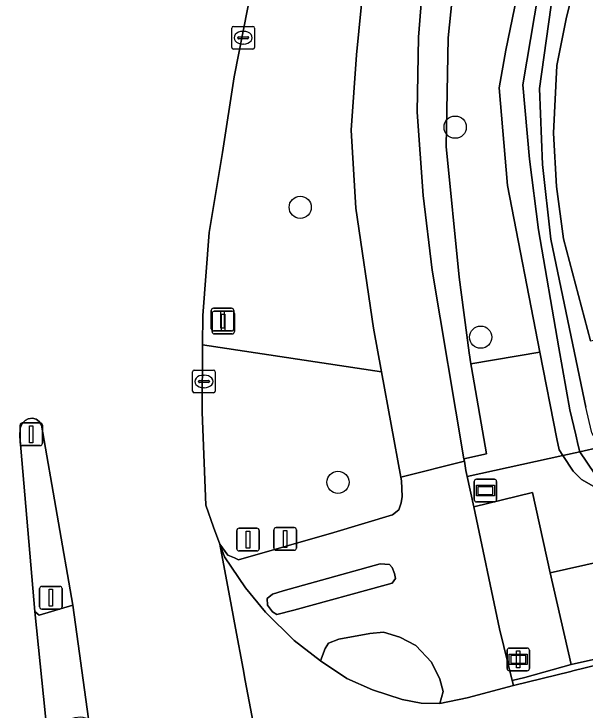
# Model space of a CAD drawing. Extents: x 162722 to 165104, y 384719 to 386284.
# Drawn here: x 164582.82 to 164607.98, y 385114.09 to 385144.79 of the extents above; entities that cross this region are included whole.
import ezdxf

# ---------------------------------------------------------------- set-up
doc = ezdxf.new("R2010")
doc.units = 0
for name, color, linetype in [('IMGEO_Berm_groen', 7, 'Continuous'), ('IMGEO_Berm_open', 7, 'Continuous'), ('IMGEO_Boom', 7, 'Continuous'), ('IMGEO_Drukknoppaal', 7, 'Continuous'), ('IMGEO_Fietspad_gesloten', 7, 'Continuous'), ('IMGEO_Fietspad_open', 7, 'Continuous'), ('IMGEO_Grasland_overig', 7, 'Continuous'), ('IMGEO_Groenvoorziening', 7, 'Continuous'), ('IMGEO_Kolk', 7, 'Continuous'), ('IMGEO_Lichtmast', 7, 'Continuous'), ('IMGEO_Oever', 7, 'Continuous'), ('IMGEO_Rijbaan_lokaal_gesloten', 7, 'Continuous'), ('IMGEO_Rijbaan_regionaal_gesloten', 7, 'Continuous'), ('IMGEO_Sloot', 7, 'Continuous'), ('IMGEO_Verkeersbord', 7, 'Continuous'), ('IMGEO_Verkeersbordpaal', 7, 'Continuous'), ('IMGEO_Verkeerseiland_open', 7, 'Continuous'), ('IMGEO_Verkeersregelinstallatiepaal', 7, 'Continuous'), ('IMGEO_Voetpad_open', 7, 'Continuous'), ('IMGEO_Waterloop', 7, 'Continuous')]:
    doc.layers.add(name, color=color, linetype=linetype)

msp = doc.modelspace()

# ---------------------------------------------------------------- linework, layer by layer
at = {"layer": 'IMGEO_Berm_groen'}
msp.add_lwpolyline([(164690.541, 385137.56), (164670.88, 385134.026), (164654.066, 385131.131), (164640.214, 385127.724), (164606.445, 385120.144), (164607.374, 385116.102), (164613.878, 385117.545), (164623.199, 385119.683), (164631.059, 385121.484), (164638.716, 385123.178), (164641.746, 385123.841), (164647.823, 385125.199), (164654.388, 385126.618), (164660.811, 385127.996), (164666.072, 385129.101), (164673.274, 385130.689), (164685.408, 385133.216), (164693.719, 385134.891)], dxfattribs=at)
msp.add_lwpolyline([(164654.066, 385131.131), (164652.754, 385131.275), (164652.336, 385131.913), (164652.187, 385133.094), (164651.726, 385132.861), (164645.158, 385130.96), (164633.589, 385128.344), (164613.003, 385123.579), (164611.465, 385123.376), (164610.378, 385123.425), (164609.613, 385123.476), (164608.469, 385123.891), (164607.829, 385124.252), (164607.454, 385124.621), (164606.997, 385125.315), (164602.789, 385124.391), (164603.074, 385123.047), (164605.666, 385123.686), (164606.445, 385120.144), (164640.214, 385127.724)], close=True, dxfattribs=at)
at = {"layer": 'IMGEO_Berm_open'}
msp.add_lwpolyline([(164654.388, 385126.618), (164647.823, 385125.199), (164641.746, 385123.841), (164638.716, 385123.178), (164631.059, 385121.484), (164623.199, 385119.683), (164613.878, 385117.545), (164607.374, 385116.102), (164605.322, 385115.526), (164604.772, 385115.396), (164604.827, 385115.173), (164607.349, 385115.787), (164607.445, 385115.81), (164617.15, 385118.176), (164629.928, 385121.105), (164642.115, 385123.751), (164646.085, 385124.702), (164655.683, 385126.706)], dxfattribs=at)
at = {"layer": 'IMGEO_Boom'}
for centre in [(164602.258, 385139.796), (164595.431, 385136.262), (164603.384, 385130.532), (164597.093, 385124.131)]:
    msp.add_circle(centre, 0.489, dxfattribs=at)
at = {"layer": 'IMGEO_Drukknoppaal'}
for p, q in [((164594.273, 385121.233), (164594.273, 385122.033)), ((164594.273, 385122.033), (164594.273, 385121.233)), ((164594.373, 385122.133), (164595.163, 385122.133)), ((164595.163, 385122.133), (164594.373, 385122.133)), ((164595.263, 385122.033), (164595.263, 385121.233)), ((164595.263, 385121.233), (164595.263, 385122.033)), ((164595.163, 385121.133), (164594.373, 385121.133)), ((164594.373, 385121.133), (164595.163, 385121.133))]:
    msp.add_line(p, q, dxfattribs=at)
msp.add_lwpolyline([(164594.693, 385122.008), (164594.843, 385122.008), (164594.843, 385121.258), (164594.693, 385121.258), (164594.693, 385122.008)], dxfattribs=at)
for centre, start, end in [((164594.373, 385122.033), 90, 180), ((164594.373, 385122.033), 90, 180), ((164595.163, 385122.033), 0, 90), ((164595.163, 385122.033), 360, 90), ((164594.373, 385121.233), 180, 270), ((164594.373, 385121.233), 180, 270), ((164595.163, 385121.233), 270, 0), ((164595.163, 385121.233), 270, 0)]:
    msp.add_arc(centre, 0.1, start, end, dxfattribs=at)
at = {"layer": 'IMGEO_Fietspad_gesloten'}
msp.add_lwpolyline([(164604.465, 385165.574), (164603.399, 385163.732), (164602.157, 385160.532), (164600.623, 385156.355), (164599.128, 385150.407), (164598.22, 385146.127), (164597.906, 385142.978), (164597.669, 385139.664), (164597.879, 385136.218), (164598.663, 385130.927), (164599.016, 385129.009), (164599.87, 385124.362), (164602.664, 385125.063), (164602.646, 385125.171), (164601.251, 385133.483), (164600.843, 385136.785), (164600.589, 385140.455), (164600.638, 385143.764), (164600.876, 385146.728), (164601.91, 385151.209), (164604.36, 385158.858), (164604.933, 385160.225), (164605.697, 385161.76), (164606.418, 385163.172)], dxfattribs=at)
at = {"layer": 'IMGEO_Fietspad_open'}
for points in [[(164604.827, 385115.173), (164604.772, 385115.396), (164604.214, 385117.676), (164603.074, 385123.047), (164602.789, 385124.391), (164602.733, 385124.655), (164602.664, 385125.063), (164599.87, 385124.362), (164599.897, 385124.197), (164599.924, 385123.503), (164599.877, 385123.219), (164599.782, 385122.919), (164599.5, 385122.696), (164596.908, 385121.915), (164592.718, 385120.717), (164592.532, 385120.794), (164592.249, 385120.922), (164591.888, 385121.404), (164592.09, 385120.847), (164593.022, 385119.484), (164593.897, 385118.406), (164595.167, 385117.148), (164596.322, 385116.259), (164596.53, 385116.802), (164596.673, 385117.035), (164597.133, 385117.206), (164598.502, 385117.462), (164599.107, 385117.515), (164599.82, 385117.306), (164600.53, 385116.933), (164601.217, 385116.202), (164601.586, 385115.453), (164601.73, 385114.903), (164601.577, 385114.377), (164602.785, 385114.619)], [(164595.147, 385118.494), (164594.395, 385118.306), (164594.213, 385118.42), (164593.992, 385118.717), (164593.976, 385119.003), (164594.206, 385119.204), (164594.676, 385119.35), (164598.95, 385120.535), (164599.363, 385120.5), (164599.476, 385120.371), (164599.592, 385120.114), (164599.626, 385119.888), (164599.487, 385119.688), (164599.213, 385119.603)], [(164585.41, 385118.717), (164583.93, 385118.273), (164583.733, 385118.429), (164584.277, 385113.098), (164584.37, 385113.266), (164584.473, 385113.396), (164584.569, 385113.473), (164585.52, 385113.759), (164585.741, 385113.794), (164585.849, 385113.77), (164586.105, 385113.704)]]:
    msp.add_lwpolyline(points, close=True, dxfattribs=at)
at = {"layer": 'IMGEO_Grasland_overig'}
for points in [[(164608.214, 385130.374), (164607.028, 385134.87), (164606.722, 385137.171), (164606.595, 385139.529), (164606.741, 385142.514), (164607.147, 385144.58), (164610.239, 385157.258)], [(164607.256, 385156.6), (164604.492, 385143.198), (164604.19, 385141.523), (164604.564, 385137.228), (164605.994, 385129.875), (164606.738, 385126.05), (164606.833, 385125.564), (164606.997, 385125.315), (164607.748, 385125.48), (164607.684, 385125.75), (164607.569, 385126.228), (164607.306, 385127.323), (164606.832, 385130.063), (164605.933, 385135.261), (164605.536, 385138.387), (164605.234, 385141.657), (164607.12, 385152.811)], [(164607.278, 385150.862), (164605.97, 385141.496), (164606.109, 385138.151), (164606.476, 385134.853), (164607.444, 385130.2), (164608.018, 385127.439)], [(164600.876, 385146.728), (164600.638, 385143.764), (164600.589, 385140.455), (164600.843, 385136.785), (164601.251, 385133.483), (164602.646, 385125.171), (164603.638, 385125.385), (164602.981, 385129.198), (164602.953, 385129.363), (164602.87, 385129.845), (164602.431, 385133.178), (164601.856, 385138.937), (164601.946, 385143.731), (164602.347, 385147.611)]]:
    msp.add_lwpolyline(points, dxfattribs=at)
at = {"layer": 'IMGEO_Groenvoorziening'}
for points in [[(164601.601, 385166.478), (164600.197, 385164.049), (164599.09, 385162.185), (164597.552, 385159.106), (164596.107, 385155.618), (164594.799, 385151.801), (164593.864, 385148.303), (164593.117, 385145.066), (164592.517, 385142.01), (164592.003, 385138.677), (164591.413, 385135.151), (164591.138, 385131.487), (164591.131, 385130.189), (164599.016, 385129.009), (164598.663, 385130.927), (164597.879, 385136.218), (164597.669, 385139.664), (164597.906, 385142.978), (164598.22, 385146.127), (164599.128, 385150.407), (164600.623, 385156.355), (164602.157, 385160.532), (164603.399, 385163.732), (164604.465, 385165.574)], [(164610.239, 385157.258), (164607.147, 385144.58), (164606.741, 385142.514), (164606.595, 385139.529), (164606.722, 385137.171), (164607.028, 385134.87), (164608.214, 385130.374), (164645.151, 385138.257), (164654.312, 385140.212), (164655.17, 385140.949), (164658.173, 385143.25), (164659.98, 385144.71), (164661.076, 385146.35)], [(164602.347, 385147.611), (164601.946, 385143.731), (164601.856, 385138.937), (164602.431, 385133.178), (164602.87, 385129.845), (164602.953, 385129.363), (164605.994, 385129.875), (164604.564, 385137.228), (164604.19, 385141.523), (164604.492, 385143.198), (164607.256, 385156.6)]]:
    msp.add_lwpolyline(points, dxfattribs=at)
for points in [[(164599.87, 385124.362), (164599.016, 385129.009), (164591.131, 385130.189), (164591.115, 385127.227), (164591.279, 385123.126), (164591.617, 385122.151), (164591.888, 385121.404), (164592.249, 385120.922), (164592.532, 385120.794), (164592.718, 385120.717), (164596.908, 385121.915), (164599.5, 385122.696), (164599.782, 385122.919), (164599.877, 385123.219), (164599.924, 385123.503), (164599.897, 385124.197)], [(164605.994, 385129.875), (164602.953, 385129.363), (164602.981, 385129.198), (164603.638, 385125.385), (164602.646, 385125.171), (164602.664, 385125.063), (164602.733, 385124.655), (164602.789, 385124.391), (164606.997, 385125.315), (164606.833, 385125.564), (164606.738, 385126.05)]]:
    msp.add_lwpolyline(points, close=True, dxfattribs=at)
at = {"layer": 'IMGEO_Kolk'}
for p, q in [((164592.417, 385143.312), (164592.417, 385144.164)), ((164592.492, 385144.238), (164593.344, 385144.238)), ((164593.418, 385144.164), (164593.418, 385143.312)), ((164592.905, 385144.018), (164592.93, 385144.018)), ((164592.676, 385143.732), (164592.676, 385143.744)), ((164593.114, 385143.695), (164592.716, 385143.695)), ((164592.719, 385143.781), (164593.117, 385143.781)), ((164593.16, 385143.744), (164593.16, 385143.732)), ((164593.344, 385143.238), (164592.492, 385143.238)), ((164592.928, 385143.458), (164592.903, 385143.458)), ((164590.763, 385129.079), (164591.615, 385129.079)), ((164590.688, 385128.153), (164590.688, 385129.005)), ((164591.176, 385128.859), (164591.201, 385128.859)), ((164591.689, 385129.005), (164591.689, 385128.153)), ((164590.947, 385128.573), (164590.947, 385128.585)), ((164591.385, 385128.536), (164590.987, 385128.536)), ((164590.99, 385128.622), (164591.388, 385128.622)), ((164591.431, 385128.585), (164591.431, 385128.573)), ((164591.199, 385128.299), (164591.174, 385128.299)), ((164591.615, 385128.079), (164590.763, 385128.079))]:
    msp.add_line(p, q, dxfattribs=at)
for points in [[(164592.417, 385143.312), (164592.417, 385144.164)], [(164592.492, 385144.238), (164593.344, 385144.238)], [(164593.418, 385144.164), (164593.418, 385143.312)], [(164593.344, 385143.238), (164592.492, 385143.238)], [(164590.763, 385129.079), (164591.615, 385129.079)], [(164590.688, 385128.153), (164590.688, 385129.005)], [(164591.689, 385129.005), (164591.689, 385128.153)], [(164591.615, 385128.079), (164590.763, 385128.079)]]:
    msp.add_lwpolyline(points, dxfattribs=at)
for centre, radius, start, end in [((164592.494, 385144.162), 0.0765, 91.552, 178.448), ((164592.494, 385144.162), 0.0765, 91.552, 178.448), ((164593.342, 385144.162), 0.0765, 1.552, 88.448), ((164593.342, 385144.162), 0.0765, 1.552, 88.448), ((164592.716, 385143.741), 0.0403, 85.8775, 175.7526), ((164592.713, 385143.731), 0.0366, 178.938, 274.7102), ((164593.117, 385143.738), 0.043, 264.8664, 352.4533), ((164593.121, 385143.743), 0.0386, 1.7309, 96.639), ((164592.494, 385143.314), 0.0765, 181.552, 268.448), ((164592.494, 385143.314), 0.0765, 181.552, 268.448), ((164593.342, 385143.314), 0.0765, 271.552, 358.448), ((164593.342, 385143.314), 0.0765, 271.552, 358.448), ((164590.765, 385129.003), 0.0765, 91.552, 178.448), ((164590.765, 385129.003), 0.0765, 91.552, 178.448), ((164591.613, 385129.003), 0.0765, 1.552, 88.448), ((164591.613, 385129.003), 0.0765, 1.552, 88.448), ((164590.987, 385128.582), 0.0403, 85.8775, 175.7526), ((164590.984, 385128.572), 0.0366, 178.938, 274.7102), ((164591.388, 385128.579), 0.043, 264.8664, 352.4533), ((164591.392, 385128.584), 0.0386, 1.7309, 96.639), ((164590.765, 385128.155), 0.0765, 181.552, 268.448), ((164590.765, 385128.155), 0.0765, 181.552, 268.448), ((164591.613, 385128.155), 0.0765, 271.552, 358.448), ((164591.613, 385128.155), 0.0765, 271.552, 358.448)]:
    msp.add_arc(centre, radius, start, end, dxfattribs=at)
for centre, major_axis, ratio, start_param, end_param in [((164592.904, 385143.738), (-0.387, 0.002), 0.722429, 4.712389, 7.853982), ((164592.929, 385143.738), (-0.39, 0.002), 0.717154, 1.570796, 4.712389), ((164591.175, 385128.579), (-0.387, 0.002), 0.722429, 4.712389, 7.853982), ((164591.2, 385128.579), (-0.39, 0.002), 0.717154, 1.570796, 4.712389)]:
    msp.add_ellipse(centre, major_axis=major_axis, ratio=ratio, start_param=start_param, end_param=end_param, dxfattribs=at)
at = {"layer": 'IMGEO_Lichtmast'}
for p, q in [((164591.512, 385130.907), (164591.512, 385131.707)), ((164591.512, 385131.707), (164591.512, 385130.907)), ((164591.546, 385130.778), (164591.546, 385131.578)), ((164591.546, 385131.578), (164591.546, 385130.778)), ((164591.612, 385131.807), (164592.402, 385131.807)), ((164592.402, 385131.807), (164591.612, 385131.807)), ((164591.646, 385131.678), (164592.436, 385131.678)), ((164592.436, 385131.678), (164591.646, 385131.678)), ((164592.502, 385131.707), (164592.502, 385130.907)), ((164592.502, 385130.907), (164592.502, 385131.707)), ((164592.536, 385131.578), (164592.536, 385130.778)), ((164592.536, 385130.778), (164592.536, 385131.578)), ((164592.402, 385130.807), (164591.612, 385130.807)), ((164591.612, 385130.807), (164592.402, 385130.807)), ((164592.436, 385130.678), (164591.646, 385130.678)), ((164591.646, 385130.678), (164592.436, 385130.678))]:
    msp.add_line(p, q, dxfattribs=at)
for points in [[(164591.932, 385131.682), (164592.082, 385131.682), (164592.082, 385130.932), (164591.932, 385130.932), (164591.932, 385131.682)], [(164591.966, 385131.553), (164592.116, 385131.553), (164592.116, 385130.803), (164591.966, 385130.803), (164591.966, 385131.553)]]:
    msp.add_lwpolyline(points, dxfattribs=at)
for centre, start, end in [((164591.612, 385131.707), 90, 180), ((164591.612, 385131.707), 90, 180), ((164591.646, 385131.578), 90, 180), ((164591.646, 385131.578), 90, 180), ((164592.402, 385131.707), 0, 90), ((164592.402, 385131.707), 360, 90), ((164592.436, 385131.578), 0, 90), ((164592.436, 385131.578), 360, 90), ((164591.612, 385130.907), 180, 270), ((164591.612, 385130.907), 180, 270), ((164592.402, 385130.907), 270, 0), ((164592.402, 385130.907), 270, 0), ((164591.646, 385130.778), 180, 270), ((164591.646, 385130.778), 180, 270), ((164592.436, 385130.778), 270, 0), ((164592.436, 385130.778), 270, 0)]:
    msp.add_arc(centre, 0.1, start, end, dxfattribs=at)
at = {"layer": 'IMGEO_Oever'}
msp.add_lwpolyline([(164651.28, 385133.36), (164650.685, 385132.8), (164645.073, 385131.382), (164634.351, 385129.189), (164623.584, 385126.815), (164612.195, 385124.367), (164610.166, 385123.955), (164609.153, 385124.115), (164608.401, 385124.516), (164607.748, 385125.48), (164606.997, 385125.315), (164607.454, 385124.621), (164607.829, 385124.252), (164608.469, 385123.891), (164609.613, 385123.476), (164610.378, 385123.425), (164611.465, 385123.376), (164613.003, 385123.579), (164633.589, 385128.344), (164645.158, 385130.96), (164651.726, 385132.861)], dxfattribs=at)
at = {"layer": 'IMGEO_Rijbaan_lokaal_gesloten'}
for points in [[(164591.131, 385130.189), (164591.138, 385131.487), (164591.413, 385135.151), (164592.003, 385138.677), (164592.517, 385142.01), (164593.117, 385145.066), (164593.864, 385148.303), (164594.799, 385151.801), (164596.107, 385155.618), (164597.552, 385159.106), (164599.09, 385162.185), (164600.197, 385164.049), (164601.601, 385166.478)], [(164573.998, 385105.718), (164593.763, 385111.379), (164593.011, 385115.397), (164592.917, 385115.902), (164592.581, 385117.698), (164592.403, 385118.651), (164591.888, 385121.404), (164591.617, 385122.151), (164591.279, 385123.126), (164591.115, 385127.227), (164591.131, 385130.189)], [(164584.277, 385113.098), (164583.733, 385118.429), (164583.078, 385126.15), (164583.091, 385126.522), (164583.164, 385126.695), (164583.309, 385126.855), (164583.443, 385126.929), (164583.63, 385126.967), (164583.795, 385126.911), (164583.934, 385126.807), (164584.03, 385126.645), (164585.41, 385118.717), (164586.105, 385113.704)]]:
    msp.add_lwpolyline(points, dxfattribs=at)
at = {"layer": 'IMGEO_Rijbaan_regionaal_gesloten'}
msp.add_lwpolyline([(164617.15, 385118.176), (164607.445, 385115.81), (164607.349, 385115.787), (164604.827, 385115.173), (164602.785, 385114.619), (164601.577, 385114.377), (164600.762, 385114.393), (164599.927, 385114.547), (164598.611, 385114.981), (164597.479, 385115.472), (164596.322, 385116.259), (164595.167, 385117.148), (164593.897, 385118.406), (164593.022, 385119.484), (164592.09, 385120.847), (164591.888, 385121.404), (164592.403, 385118.651), (164592.581, 385117.698), (164592.917, 385115.902), (164593.011, 385115.397), (164593.763, 385111.379)], dxfattribs=at)
at = {"layer": 'IMGEO_Sloot'}
msp.add_lwpolyline([(164652.105, 385134.757), (164650.993, 385134.539), (164650.589, 385133.753), (164649.786, 385133.151), (164648.642, 385132.794), (164636.464, 385130.47), (164627.837, 385128.552), (164619.543, 385126.628), (164611.77, 385124.866), (164610.103, 385124.633), (164609.421, 385124.773), (164608.809, 385125.396), (164608.647, 385125.677), (164607.748, 385125.48), (164608.401, 385124.516), (164609.153, 385124.115), (164610.166, 385123.955), (164612.195, 385124.367), (164623.584, 385126.815), (164634.351, 385129.189), (164645.073, 385131.382), (164650.685, 385132.8), (164651.28, 385133.36), (164651.94, 385134.424)], close=True, dxfattribs=at)
at = {"layer": 'IMGEO_Verkeersbord'}
for p, q in [((164603.096, 385123.367), (164603.096, 385124.167)), ((164603.096, 385124.167), (164603.096, 385123.367)), ((164603.196, 385124.267), (164603.986, 385124.267)), ((164603.986, 385124.267), (164603.196, 385124.267)), ((164604.086, 385124.167), (164604.086, 385123.367)), ((164604.086, 385123.367), (164604.086, 385124.167)), ((164603.986, 385123.267), (164603.196, 385123.267)), ((164603.196, 385123.267), (164603.986, 385123.267)), ((164604.642, 385116.821), (164605.432, 385116.821)), ((164605.432, 385116.821), (164604.642, 385116.821)), ((164604.542, 385115.921), (164604.542, 385116.721)), ((164604.542, 385116.721), (164604.542, 385115.921)), ((164605.532, 385116.721), (164605.532, 385115.921)), ((164605.532, 385115.921), (164605.532, 385116.721)), ((164605.432, 385115.821), (164604.642, 385115.821)), ((164604.642, 385115.821), (164605.432, 385115.821))]:
    msp.add_line(p, q, dxfattribs=at)
for points in [[(164603.197, 385123.999), (164603.985, 385123.999), (164603.985, 385123.535), (164603.197, 385123.535), (164603.197, 385123.999)], [(164603.262, 385123.934), (164603.262, 385123.6), (164603.92, 385123.6), (164603.92, 385123.934), (164603.262, 385123.934)], [(164604.643, 385116.553), (164605.431, 385116.553), (164605.431, 385116.089), (164604.643, 385116.089), (164604.643, 385116.553)], [(164604.708, 385116.488), (164604.708, 385116.154), (164605.366, 385116.154), (164605.366, 385116.488), (164604.708, 385116.488)]]:
    msp.add_lwpolyline(points, dxfattribs=at)
for centre, start, end in [((164603.196, 385124.167), 90, 180), ((164603.196, 385124.167), 90, 180), ((164603.986, 385124.167), 0, 90), ((164603.986, 385124.167), 360, 90), ((164603.196, 385123.367), 180, 270), ((164603.196, 385123.367), 180, 270), ((164603.986, 385123.367), 270, 0), ((164603.986, 385123.367), 270, 0), ((164604.642, 385116.721), 90, 180), ((164604.642, 385116.721), 90, 180), ((164605.432, 385116.721), 0, 90), ((164605.432, 385116.721), 360, 90), ((164604.642, 385115.921), 180, 270), ((164604.642, 385115.921), 180, 270), ((164605.432, 385115.921), 270, 0), ((164605.432, 385115.921), 270, 0)]:
    msp.add_arc(centre, 0.1, start, end, dxfattribs=at)
at = {"layer": 'IMGEO_Verkeersbordpaal'}
for p, q in [((164583.086, 385125.852), (164583.086, 385126.652)), ((164583.086, 385126.652), (164583.086, 385125.852)), ((164583.186, 385126.752), (164583.976, 385126.752)), ((164583.976, 385126.752), (164583.186, 385126.752)), ((164584.076, 385126.652), (164584.076, 385125.852)), ((164584.076, 385125.852), (164584.076, 385126.652)), ((164583.976, 385125.752), (164583.186, 385125.752)), ((164583.186, 385125.752), (164583.976, 385125.752))]:
    msp.add_line(p, q, dxfattribs=at)
msp.add_lwpolyline([(164583.506, 385126.627), (164583.656, 385126.627), (164583.656, 385125.877), (164583.506, 385125.877), (164583.506, 385126.627)], dxfattribs=at)
for centre, start, end in [((164583.186, 385126.652), 90, 180), ((164583.186, 385126.652), 90, 180), ((164583.976, 385126.652), 0, 90), ((164583.976, 385126.652), 360, 90), ((164583.186, 385125.852), 180, 270), ((164583.186, 385125.852), 180, 270), ((164583.976, 385125.852), 270, 0), ((164583.976, 385125.852), 270, 0)]:
    msp.add_arc(centre, 0.1, start, end, dxfattribs=at)
at = {"layer": 'IMGEO_Verkeerseiland_open'}
for points in [[(164583.733, 385118.429), (164583.93, 385118.273), (164585.41, 385118.717), (164584.03, 385126.645), (164583.934, 385126.807), (164583.795, 385126.911), (164583.63, 385126.967), (164583.443, 385126.929), (164583.309, 385126.855), (164583.164, 385126.695), (164583.091, 385126.522), (164583.078, 385126.15)], [(164595.147, 385118.494), (164599.213, 385119.603), (164599.487, 385119.688), (164599.626, 385119.888), (164599.592, 385120.114), (164599.476, 385120.371), (164599.363, 385120.5), (164598.95, 385120.535), (164594.676, 385119.35), (164594.206, 385119.204), (164593.976, 385119.003), (164593.992, 385118.717), (164594.213, 385118.42), (164594.395, 385118.306)], [(164596.322, 385116.259), (164597.479, 385115.472), (164598.611, 385114.981), (164599.927, 385114.547), (164600.762, 385114.393), (164601.577, 385114.377), (164601.73, 385114.903), (164601.586, 385115.453), (164601.217, 385116.202), (164600.53, 385116.933), (164599.82, 385117.306), (164599.107, 385117.515), (164598.502, 385117.462), (164597.133, 385117.206), (164596.673, 385117.035), (164596.53, 385116.802)]]:
    msp.add_lwpolyline(points, close=True, dxfattribs=at)
at = {"layer": 'IMGEO_Verkeersregelinstallatiepaal'}
for p, q in [((164592.635, 385121.202), (164592.635, 385122.002)), ((164592.635, 385122.002), (164592.635, 385121.202)), ((164592.735, 385122.102), (164593.525, 385122.102)), ((164593.525, 385122.102), (164592.735, 385122.102)), ((164593.625, 385122.002), (164593.625, 385121.202)), ((164593.625, 385121.202), (164593.625, 385122.002)), ((164593.525, 385121.102), (164592.735, 385121.102)), ((164592.735, 385121.102), (164593.525, 385121.102)), ((164583.948, 385118.642), (164583.948, 385119.442)), ((164583.948, 385119.442), (164583.948, 385118.642)), ((164584.048, 385119.542), (164584.838, 385119.542)), ((164584.838, 385119.542), (164584.048, 385119.542)), ((164584.938, 385119.442), (164584.938, 385118.642)), ((164584.938, 385118.642), (164584.938, 385119.442)), ((164584.838, 385118.542), (164584.048, 385118.542)), ((164584.048, 385118.542), (164584.838, 385118.542)), ((164604.642, 385116.821), (164605.432, 385116.821)), ((164605.432, 385116.821), (164604.642, 385116.821)), ((164604.542, 385115.921), (164604.542, 385116.721)), ((164604.542, 385116.721), (164604.542, 385115.921)), ((164605.532, 385116.721), (164605.532, 385115.921)), ((164605.532, 385115.921), (164605.532, 385116.721)), ((164605.432, 385115.821), (164604.642, 385115.821)), ((164604.642, 385115.821), (164605.432, 385115.821))]:
    msp.add_line(p, q, dxfattribs=at)
for points in [[(164593.055, 385121.977), (164593.205, 385121.977), (164593.205, 385121.227), (164593.055, 385121.227), (164593.055, 385121.977)], [(164584.368, 385119.417), (164584.518, 385119.417), (164584.518, 385118.667), (164584.368, 385118.667), (164584.368, 385119.417)], [(164604.962, 385116.696), (164605.112, 385116.696), (164605.112, 385115.946), (164604.962, 385115.946), (164604.962, 385116.696)]]:
    msp.add_lwpolyline(points, dxfattribs=at)
for centre, start, end in [((164592.735, 385122.002), 90, 180), ((164592.735, 385122.002), 90, 180), ((164593.525, 385122.002), 0, 90), ((164593.525, 385122.002), 360, 90), ((164592.735, 385121.202), 180, 270), ((164592.735, 385121.202), 180, 270), ((164593.525, 385121.202), 270, 0), ((164593.525, 385121.202), 270, 0), ((164584.048, 385119.442), 90, 180), ((164584.048, 385119.442), 90, 180), ((164584.838, 385119.442), 0, 90), ((164584.838, 385119.442), 360, 90), ((164584.048, 385118.642), 180, 270), ((164584.048, 385118.642), 180, 270), ((164584.838, 385118.642), 270, 0), ((164584.838, 385118.642), 270, 0), ((164604.642, 385116.721), 90, 180), ((164604.642, 385116.721), 90, 180), ((164605.432, 385116.721), 0, 90), ((164605.432, 385116.721), 360, 90), ((164604.642, 385115.921), 180, 270), ((164604.642, 385115.921), 180, 270), ((164605.432, 385115.921), 270, 0), ((164605.432, 385115.921), 270, 0)]:
    msp.add_arc(centre, 0.1, start, end, dxfattribs=at)
at = {"layer": 'IMGEO_Voetpad_open'}
msp.add_lwpolyline([(164606.445, 385120.144), (164605.666, 385123.686), (164603.074, 385123.047), (164604.214, 385117.676), (164604.772, 385115.396), (164605.322, 385115.526), (164607.374, 385116.102)], close=True, dxfattribs=at)
at = {"layer": 'IMGEO_Waterloop'}
msp.add_lwpolyline([(164607.748, 385125.48), (164608.647, 385125.677), (164608.489, 385125.951), (164608.282, 385126.311), (164608.266, 385126.378), (164608.018, 385127.439), (164607.444, 385130.2), (164606.476, 385134.853), (164606.109, 385138.151), (164605.97, 385141.496), (164607.278, 385150.862), (164608.16, 385154.587), (164609.09, 385157.165), (164608.747, 385157.337), (164607.816, 385155.246), (164607.12, 385152.811), (164605.234, 385141.657), (164605.536, 385138.387), (164605.933, 385135.261), (164606.832, 385130.063), (164607.306, 385127.323), (164607.569, 385126.228), (164607.684, 385125.75)], close=True, dxfattribs=at)

doc.saveas('drawing.dxf')
